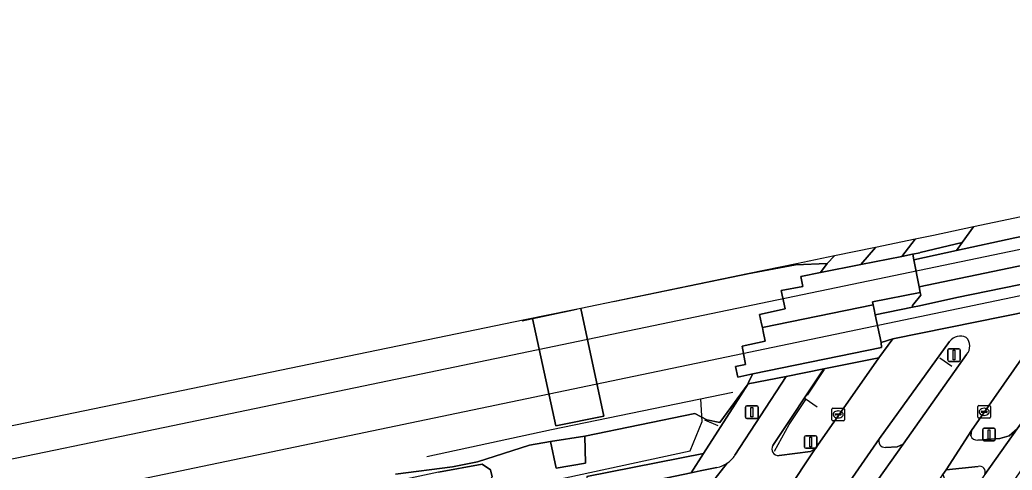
# Model space of a CAD drawing. Extents: x 162989 to 165008, y 383432 to 384338.
# Drawn here: x 163801.3 to 163879.9, y 384129.4 to 384165.1 of the extents above; entities that cross this region are included whole.
import ezdxf

# ---------------------------------------------------------------- set-up
doc = ezdxf.new("R2010")
doc.units = 0
for name, color, linetype in [('IMGEO_Berm_groen', 7, 'Continuous'), ('IMGEO_Berm_open', 7, 'Continuous'), ('IMGEO_Fietspad_open', 7, 'Continuous'), ('IMGEO_Grasland_overig', 7, 'Continuous'), ('IMGEO_Greppel_droge_sloot', 7, 'Continuous'), ('IMGEO_Hek', 7, 'Continuous'), ('IMGEO_Kolk', 7, 'Continuous'), ('IMGEO_Lichtmast', 7, 'Continuous'), ('IMGEO_Overweg_gesloten', 7, 'Continuous'), ('IMGEO_Rijbaan_lokaal_gesloten', 7, 'Continuous'), ('IMGEO_Spoor', 7, 'Continuous'), ('IMGEO_Spoorbaan_gesloten', 7, 'Continuous'), ('IMGEO_Spoorbaan_halfverhard', 7, 'Continuous'), ('IMGEO_Terreindeel_halfverhard', 7, 'Continuous'), ('IMGEO_Terreindeel_open', 7, 'Continuous'), ('IMGEO_Verkeerseiland_open', 7, 'Continuous'), ('IMGEO_Verkeersregelinstallatiepaal', 7, 'Continuous'), ('IMGEO_Voetpad_open', 7, 'Continuous')]:
    doc.layers.add(name, color=color, linetype=linetype)

msp = doc.modelspace()

# ---------------------------------------------------------------- linework, layer by layer
at = {"layer": 'IMGEO_Berm_groen'}
msp.add_lwpolyline([(163865.841, 384146.383), (163862.838, 384145.762), (163862.756, 384145.672), (163865.257, 384145.778)], close=True, dxfattribs=at)
at = {"layer": 'IMGEO_Berm_open'}
for points in [[(163876.865, 384148.682), (163873.685, 384148.005), (163872.22, 384147.702), (163872.22, 384147.702), (163871.189, 384146.348), (163872.01, 384146.512), (163872.052, 384146.521), (163872.602, 384146.636), (163872.618, 384146.64), (163875.964, 384147.446), (163876.865, 384148.682), (163876.865, 384148.682)], [(163869.358, 384138.308), (163864.997, 384137.447), (163860.96, 384131.354)], [(163861.448, 384130.568), (163863.936, 384130.881), (163864.296, 384131.091), (163869.358, 384138.308)]]:
    msp.add_lwpolyline(points, dxfattribs=at)
msp.add_arc((163861.384, 384131.073), 0.509, 146.44678, 277.22263, dxfattribs=at)
at = {"layer": 'IMGEO_Fietspad_open'}
for points in [[(163872.22, 384147.702), (163869.09, 384147.055), (163869.09, 384147.055), (163867.94, 384145.701), (163871.189, 384146.348), (163872.22, 384147.702), (163872.22, 384147.702)], [(163858.262, 384092.719), (163870.014, 384113.204), (163876.697, 384123.662), (163880.797, 384129.62), (163884.94, 384135.639), (163890.116, 384142.65), (163886.926, 384141.93), (163880.31, 384132.681), (163877.756, 384129.074), (163877.678, 384128.954), (163873.799, 384123.243), (163873.714, 384123.118), (163868.266, 384114.374), (163867.368, 384112.852)], [(163860.96, 384131.354), (163864.997, 384137.447), (163862.018, 384136.829), (163857.955, 384130.586)], [(163876.647, 384132.131), (163876.691, 384132.556), (163874.683, 384129.423), (163877.22, 384129.693)], [(163877.756, 384129.074), (163880.31, 384132.681), (163879.674, 384132.131), (163878.95, 384131.916), (163877.192, 384131.789)], [(163869.411, 384131.917), (163866.803, 384128.137), (163867.198, 384128.246), (163868.011, 384128.329)], [(163868.779, 384127.938), (163871.291, 384131.455)], [(163871.291, 384131.455), (163870.816, 384131.262), (163869.88, 384131.209)], [(163864.296, 384131.091), (163863.936, 384130.881), (163861.448, 384130.568)], [(163862.016, 384127.623), (163864.296, 384131.091)], [(163854.86, 384126.788), (163857.339, 384129.962)], [(163857.339, 384129.962), (163854.86, 384126.788)], [(163856.53, 384129.625), (163855.192, 384129.347), (163854.475, 384129.198), (163848.264, 384127.906), (163842.527, 384126.773), (163842.369, 384126.742), (163842.704, 384124.996), (163842.766, 384124.652), (163843.931, 384124.881)]]:
    msp.add_lwpolyline(points, dxfattribs=at)
for centre, radius, start, end in [((163877.132, 384132.298), 0.513, 199.03329, 276.74828), ((163861.384, 384131.073), 0.509, 146.44678, 277.22263), ((163869.842, 384131.693), 0.486, 152.53983, 274.5035), ((163856.103, 384131.799), 2.214, 303.94893, 326.79036), ((163856.099, 384131.8), 2.217, 281.21654, 304.01313), ((163877.342, 384129.257), 0.452, 336.09706, 105.68236)]:
    msp.add_arc(centre, radius, start, end, dxfattribs=at)
at = {"layer": 'IMGEO_Grasland_overig'}
for points in [[(163846.224, 384128.913), (163855.457, 384130.728), (163857.958, 384134.626), (163858.999, 384136.248), (163856.764, 384133.181), (163855.73, 384133.401), (163854.777, 384133.897), (163846.046, 384132.092), (163846.114, 384129.956), (163843.778, 384129.576), (163843.338, 384131.675), (163841.678, 384131.393), (163837.545, 384130.063), (163835.571, 384129.666), (163831.06, 384129.095)], [(163834.463, 384129.25), (163837.931, 384129.88), (163838.592, 384129.42), (163838.715, 384128.865)]]:
    msp.add_lwpolyline(points, dxfattribs=at)
at = {"layer": 'IMGEO_Greppel_droge_sloot'}
msp.add_lwpolyline([(163651.615, 384088.607), (163721.236, 384103.128), (163796.575, 384118.842), (163820.911, 384123.918), (163829.276, 384125.722), (163837.073, 384127.674), (163837.828, 384127.908), (163838.4, 384128.258), (163838.715, 384128.865), (163838.592, 384129.42), (163837.931, 384129.88), (163834.463, 384129.25), (163764.809, 384114.316), (163747.271, 384110.947), (163722.892, 384105.78), (163713.242, 384103.924), (163695.738, 384099.89)], dxfattribs=at)
at = {"layer": 'IMGEO_Hek'}
for points in [[(163862.666, 384145.703), (163848.322, 384142.749)], [(163855.245, 384144.193), (163855.25, 384144.169)], [(163841.098, 384141.242), (163845.433, 384142.164)], [(163874.176, 384138.313), (163875.133, 384137.652)], [(163863.693, 384135.346), (163865.057, 384137.392)], [(163833.536, 384130.498), (163843.428, 384132.627), (163857.784, 384135.573)], [(163855.366, 384133.259), (163855.261, 384135.056)], [(163861.074, 384130.905), (163862.243, 384133.023), (163863.567, 384134.993)], [(163863.527, 384135.096), (163864.457, 384134.419)], [(163774.371, 384114.211), (163806.617, 384121.018), (163830.855, 384126.062), (163844.511, 384128.802), (163854.414, 384130.95), (163855.366, 384133.259)], [(163855.543, 384133.398), (163856.594, 384132.943)]]:
    msp.add_lwpolyline(points, dxfattribs=at)
at = {"layer": 'IMGEO_Kolk'}
for p, q in [((163877.275, 384134.525), (163878.127, 384134.525)), ((163865.628, 384133.395), (163865.628, 384134.247)), ((163865.703, 384134.321), (163866.555, 384134.321)), ((163865.887, 384133.815), (163865.887, 384133.827)), ((163866.325, 384133.778), (163865.927, 384133.778)), ((163865.93, 384133.864), (163866.328, 384133.864)), ((163866.116, 384134.101), (163866.141, 384134.101)), ((163866.371, 384133.827), (163866.371, 384133.815)), ((163866.629, 384134.247), (163866.629, 384133.395)), ((163877.2, 384133.599), (163877.2, 384134.451)), ((163877.459, 384134.019), (163877.459, 384134.031)), ((163877.897, 384133.982), (163877.499, 384133.982)), ((163877.502, 384134.068), (163877.9, 384134.068)), ((163877.711, 384133.745), (163877.686, 384133.745)), ((163877.688, 384134.305), (163877.713, 384134.305)), ((163877.943, 384134.031), (163877.943, 384134.019)), ((163878.201, 384134.451), (163878.201, 384133.599)), ((163866.555, 384133.321), (163865.703, 384133.321)), ((163866.139, 384133.541), (163866.114, 384133.541)), ((163878.127, 384133.525), (163877.275, 384133.525))]:
    msp.add_line(p, q, dxfattribs=at)
for points in [[(163877.275, 384134.525), (163878.127, 384134.525)], [(163865.628, 384133.395), (163865.628, 384134.247)], [(163865.703, 384134.321), (163866.555, 384134.321)], [(163866.629, 384134.247), (163866.629, 384133.395)], [(163877.2, 384133.599), (163877.2, 384134.451)], [(163878.201, 384134.451), (163878.201, 384133.599)], [(163866.555, 384133.321), (163865.703, 384133.321)], [(163878.127, 384133.525), (163877.275, 384133.525)]]:
    msp.add_lwpolyline(points, dxfattribs=at)
for centre, radius, start, end in [((163877.277, 384134.449), 0.0765, 91.55205, 178.44795), ((163877.277, 384134.449), 0.0765, 91.55205, 178.44795), ((163878.125, 384134.449), 0.0765, 1.55205, 88.44795), ((163878.125, 384134.449), 0.0765, 1.55205, 88.44795), ((163865.705, 384134.245), 0.0765, 91.55205, 178.44795), ((163865.705, 384134.245), 0.0765, 91.55205, 178.44795), ((163865.927, 384133.824), 0.0403, 85.87752, 175.75265), ((163865.924, 384133.814), 0.0366, 178.93798, 274.71019), ((163866.328, 384133.821), 0.043, 264.86636, 352.45326), ((163866.332, 384133.826), 0.0386, 1.73085, 96.63898), ((163866.553, 384134.245), 0.0765, 1.55205, 88.44795), ((163866.553, 384134.245), 0.0765, 1.55205, 88.44795), ((163877.499, 384134.028), 0.0403, 85.87752, 175.75265), ((163877.496, 384134.018), 0.0366, 178.93798, 274.71019), ((163877.9, 384134.025), 0.043, 264.86636, 352.45326), ((163877.904, 384134.03), 0.0386, 1.73085, 96.63898), ((163865.705, 384133.397), 0.0765, 181.55205, 268.44795), ((163865.705, 384133.397), 0.0765, 181.55205, 268.44795), ((163866.553, 384133.397), 0.0765, 271.55205, 358.44795), ((163866.553, 384133.397), 0.0765, 271.55205, 358.44795), ((163877.277, 384133.601), 0.0765, 181.55205, 268.44795), ((163877.277, 384133.601), 0.0765, 181.55205, 268.44795), ((163878.125, 384133.601), 0.0765, 271.55205, 358.44795), ((163878.125, 384133.601), 0.0765, 271.55205, 358.44795)]:
    msp.add_arc(centre, radius, start, end, dxfattribs=at)
for centre, major_axis, ratio, start_param, end_param in [((163866.115, 384133.821), (-0.387, 0.002), 0.722429, 4.712389, 7.853982), ((163866.14, 384133.821), (-0.39, 0.002), 0.717154, 1.570796, 4.712389), ((163877.687, 384134.025), (-0.387, 0.002), 0.722429, 4.712389, 7.853982), ((163877.712, 384134.025), (-0.39, 0.002), 0.717154, 1.570796, 4.712389)]:
    msp.add_ellipse(centre, major_axis=major_axis, ratio=ratio, start_param=start_param, end_param=end_param, dxfattribs=at)
at = {"layer": 'IMGEO_Lichtmast'}
for p, q in [((163863.558, 384132.135), (163864.348, 384132.135)), ((163864.348, 384132.135), (163863.558, 384132.135)), ((163877.587, 384131.837), (163877.587, 384132.637)), ((163877.587, 384132.637), (163877.587, 384131.837)), ((163877.687, 384132.737), (163878.477, 384132.737)), ((163878.477, 384132.737), (163877.687, 384132.737)), ((163878.577, 384132.637), (163878.577, 384131.837)), ((163878.577, 384131.837), (163878.577, 384132.637)), ((163863.458, 384131.235), (163863.458, 384132.035)), ((163863.458, 384132.035), (163863.458, 384131.235)), ((163864.448, 384132.035), (163864.448, 384131.235)), ((163864.448, 384131.235), (163864.448, 384132.035)), ((163878.477, 384131.737), (163877.687, 384131.737)), ((163877.687, 384131.737), (163878.477, 384131.737)), ((163864.348, 384131.135), (163863.558, 384131.135)), ((163863.558, 384131.135), (163864.348, 384131.135))]:
    msp.add_line(p, q, dxfattribs=at)
for points in [[(163878.007, 384132.612), (163878.157, 384132.612), (163878.157, 384131.862), (163878.007, 384131.862), (163878.007, 384132.612)], [(163863.878, 384132.01), (163864.028, 384132.01), (163864.028, 384131.26), (163863.878, 384131.26), (163863.878, 384132.01)]]:
    msp.add_lwpolyline(points, dxfattribs=at)
for centre, start, end in [((163863.558, 384132.035), 90, 180), ((163863.558, 384132.035), 90, 180), ((163864.348, 384132.035), 0, 90), ((163864.348, 384132.035), 360, 90), ((163877.687, 384132.637), 90, 180), ((163877.687, 384132.637), 90, 180), ((163878.477, 384132.637), 0, 90), ((163878.477, 384132.637), 360, 90), ((163877.687, 384131.837), 180, 270), ((163877.687, 384131.837), 180, 270), ((163878.477, 384131.837), 270, 0), ((163878.477, 384131.837), 270, 0), ((163863.558, 384131.235), 180, 270), ((163863.558, 384131.235), 180, 270), ((163864.348, 384131.235), 270, 0), ((163864.348, 384131.235), 270, 0)]:
    msp.add_arc(centre, 0.1, start, end, dxfattribs=at)
at = {"layer": 'IMGEO_Overweg_gesloten'}
for points in [[(163887.436, 384147.028), (163890.186, 384147.601), (163889.762, 384149.774), (163888.918, 384149.602), (163880.117, 384147.805), (163875.498, 384146.807), (163872.137, 384146.081), (163872.55, 384143.931), (163887.405, 384147.022)], [(163868.899, 384142.5), (163868.846, 384142.748), (163872.638, 384143.474), (163872.55, 384143.931), (163872.137, 384146.081), (163872.052, 384146.521), (163872.01, 384146.512), (163871.189, 384146.348), (163867.94, 384145.701), (163864.722, 384145.059), (163863.184, 384144.753), (163863.324, 384143.961), (163861.628, 384143.639), (163861.923, 384142.178), (163859.908, 384141.752), (163860.069, 384140.989), (163860.126, 384140.718)], [(163887.095, 384143.225), (163886.663, 384145.362), (163875.53, 384143.078), (163872.569, 384142.426), (163872.034, 384142.315), (163869.07, 384141.702), (163869.535, 384139.534), (163870.466, 384139.819), (163883.633, 384142.477)], [(163860.126, 384140.718), (163860.194, 384140.397), (163860.358, 384139.622), (163858.516, 384139.231), (163858.791, 384137.766), (163857.999, 384137.627), (163858.17, 384136.781), (163859.369, 384137.039), (163869.57, 384139.125), (163869.535, 384139.534), (163869.07, 384141.702), (163868.976, 384142.139), (163868.899, 384142.5)]]:
    msp.add_lwpolyline(points, close=True, dxfattribs=at)
at = {"layer": 'IMGEO_Rijbaan_lokaal_gesloten'}
for points in [[(163890.324, 384151.548), (163884.826, 384150.377), (163883.527, 384148.586), (163881.014, 384148.067), (163882.274, 384149.834), (163876.865, 384148.682), (163876.865, 384148.682), (163875.964, 384147.446), (163875.498, 384146.807), (163880.117, 384147.805), (163888.918, 384149.602), (163889.762, 384149.774), (163889.692, 384150.232), (163889.402, 384150.171), (163890.324, 384151.548), (163890.324, 384151.548)], [(163883.633, 384142.477), (163870.466, 384139.819), (163869.358, 384138.308), (163864.296, 384131.091), (163862.016, 384127.623), (163859.763, 384123.759), (163847.388, 384102.711), (163845.979, 384100.283), (163845.772, 384099.929)], [(163834.654, 384059.947), (163837.636, 384065.552), (163837.793, 384065.847), (163839.438, 384068.873), (163846.703, 384082.035), (163847.456, 384083.359), (163849.385, 384086.749), (163849.823, 384087.518), (163849.885, 384087.626), (163854.613, 384095.853), (163858.788, 384103.032), (163859.978, 384105.056), (163860.464, 384105.88), (163862.396, 384109.163), (163864.451, 384112.652), (163865.93, 384115.162), (163868.952, 384120.271), (163874.431, 384129.062), (163874.683, 384129.423), (163876.691, 384132.556), (163882.616, 384141.024)], [(163850.056, 384098.353), (163852.971, 384103.465), (163862.368, 384120.5), (163863.756, 384123.203), (163864.304, 384124.106), (163866.796, 384128.127), (163866.803, 384128.137), (163869.411, 384131.917), (163874.964, 384139.608)], [(163876.307, 384138.568), (163871.291, 384131.455), (163868.779, 384127.938), (163868.12, 384127.015), (163866.481, 384124.459), (163865.588, 384123.261), (163863.299, 384119.895), (163853.831, 384102.994), (163850.964, 384097.823)]]:
    msp.add_lwpolyline(points, dxfattribs=at)
msp.add_lwpolyline([(163886.663, 384145.362), (163886.557, 384145.81), (163886.498, 384146.061), (163887.007, 384146.153), (163887.47, 384146.785), (163887.436, 384147.028), (163887.405, 384147.022), (163872.55, 384143.931), (163872.638, 384143.474), (163872.682, 384143.27), (163872.009, 384142.45), (163872.034, 384142.315), (163872.569, 384142.426), (163875.53, 384143.078)], close=True, dxfattribs=at)
for centre, radius, start, end in [((163875.822, 384138.928), 1.095, 65.80789, 141.6242), ((163875.583, 384139.229), 0.98, 317.59418, 45.44064)]:
    msp.add_arc(centre, radius, start, end, dxfattribs=at)
at = {"layer": 'IMGEO_Spoor'}
for points in [[(164788.231, 384335.773), (164684.182, 384314.23), (164649.743, 384306.978), (164549.034, 384286.117), (164446.504, 384264.637), (164353.435, 384245.24), (164284.243, 384230.902), (164214.646, 384216.358), (164173.585, 384207.909), (164102.605, 384193.066), (164031.754, 384178.409), (163810.752, 384132.353), (163673.071, 384103.86), (163574.904, 384083.455)], [(164789.572, 384332.389), (164775.58, 384329.429), (164644.744, 384302.256), (164570.629, 384286.722), (164345.336, 384239.894), (164220.116, 384213.747), (164092.662, 384187.275), (164071.527, 384182.957), (163942.979, 384156.119), (163900.983, 384147.477), (163806.025, 384127.659), (163575.669, 384079.775)]]:
    msp.add_lwpolyline(points, dxfattribs=at)
at = {"layer": 'IMGEO_Spoorbaan_gesloten'}
msp.add_lwpolyline([(163844.936, 384142.061), (163841.906, 384141.415), (163843.762, 384132.908), (163847.563, 384133.688), (163845.741, 384142.228)], close=True, dxfattribs=at)
at = {"layer": 'IMGEO_Spoorbaan_halfverhard'}
msp.add_lwpolyline([(163831.06, 384129.095), (163835.571, 384129.666), (163837.545, 384130.063), (163841.678, 384131.393), (163843.338, 384131.675), (163846.046, 384132.092), (163854.777, 384133.897), (163855.73, 384133.401), (163856.764, 384133.181), (163858.999, 384136.248), (163859.021, 384136.384), (163859.369, 384137.039), (163858.17, 384136.781), (163857.999, 384137.627), (163858.791, 384137.766), (163858.516, 384139.231), (163860.358, 384139.622), (163860.194, 384140.397), (163860.126, 384140.718), (163860.069, 384140.989), (163859.908, 384141.752), (163861.923, 384142.178), (163861.628, 384143.639), (163863.324, 384143.961), (163863.184, 384144.753), (163864.722, 384145.059), (163865.257, 384145.778), (163862.756, 384145.672), (163858.935, 384144.956), (163845.741, 384142.228), (163847.563, 384133.688), (163843.762, 384132.908), (163841.906, 384141.415), (163844.936, 384142.061), (163841.306, 384141.311), (163730.43, 384118.388)], dxfattribs=at)
at = {"layer": 'IMGEO_Terreindeel_halfverhard'}
msp.add_lwpolyline([(163858.935, 384144.956), (163862.756, 384145.672), (163862.838, 384145.762)], close=True, dxfattribs=at)
at = {"layer": 'IMGEO_Terreindeel_open'}
for points in [[(163875.498, 384146.807), (163875.964, 384147.446), (163872.618, 384146.64), (163872.602, 384146.636), (163872.052, 384146.521), (163872.137, 384146.081)], [(163869.07, 384141.702), (163872.034, 384142.315), (163872.009, 384142.45), (163872.682, 384143.27), (163872.638, 384143.474), (163868.846, 384142.748), (163868.899, 384142.5), (163868.976, 384142.139)], [(163869.358, 384138.308), (163870.466, 384139.819), (163869.535, 384139.534), (163869.57, 384139.125), (163859.369, 384137.039), (163859.021, 384136.384), (163858.999, 384136.248), (163862.018, 384136.829), (163864.997, 384137.447)], [(163843.338, 384131.675), (163843.778, 384129.576), (163846.114, 384129.956), (163846.046, 384132.092)]]:
    msp.add_lwpolyline(points, close=True, dxfattribs=at)
at = {"layer": 'IMGEO_Verkeerseiland_open'}
for points in [[(163877.192, 384131.789), (163878.95, 384131.916), (163879.674, 384132.131), (163880.31, 384132.681), (163886.926, 384141.93), (163882.616, 384141.024), (163876.691, 384132.556), (163876.647, 384132.131)], [(163874.964, 384139.608), (163869.411, 384131.917)], [(163869.88, 384131.209), (163870.816, 384131.262), (163871.291, 384131.455), (163876.307, 384138.568)], [(163877.22, 384129.693), (163874.683, 384129.423), (163874.431, 384129.062), (163874.555, 384128.712)]]:
    msp.add_lwpolyline(points, dxfattribs=at)
for centre, radius, start, end in [((163875.822, 384138.928), 1.095, 65.80789, 141.6242), ((163875.583, 384139.229), 0.98, 317.59418, 45.44064), ((163877.132, 384132.298), 0.513, 199.03329, 276.74828), ((163869.842, 384131.693), 0.486, 152.53983, 274.5035), ((163877.342, 384129.257), 0.452, 336.09706, 105.68236)]:
    msp.add_arc(centre, radius, start, end, dxfattribs=at)
at = {"layer": 'IMGEO_Verkeersregelinstallatiepaal'}
for p, q in [((163874.813, 384138.127), (163874.813, 384138.927)), ((163874.813, 384138.927), (163874.813, 384138.127)), ((163874.913, 384139.027), (163875.703, 384139.027)), ((163875.703, 384139.027), (163874.913, 384139.027)), ((163875.803, 384138.927), (163875.803, 384138.127)), ((163875.803, 384138.127), (163875.803, 384138.927)), ((163875.703, 384138.027), (163874.913, 384138.027)), ((163874.913, 384138.027), (163875.703, 384138.027)), ((163858.896, 384134.494), (163859.686, 384134.494)), ((163859.686, 384134.494), (163858.896, 384134.494)), ((163858.796, 384133.594), (163858.796, 384134.394)), ((163858.796, 384134.394), (163858.796, 384133.594)), ((163859.786, 384134.394), (163859.786, 384133.594)), ((163859.786, 384133.594), (163859.786, 384134.394)), ((163859.686, 384133.494), (163858.896, 384133.494)), ((163858.896, 384133.494), (163859.686, 384133.494))]:
    msp.add_line(p, q, dxfattribs=at)
for points in [[(163875.233, 384138.902), (163875.383, 384138.902), (163875.383, 384138.152), (163875.233, 384138.152), (163875.233, 384138.902)], [(163859.216, 384134.369), (163859.366, 384134.369), (163859.366, 384133.619), (163859.216, 384133.619), (163859.216, 384134.369)]]:
    msp.add_lwpolyline(points, dxfattribs=at)
for centre, start, end in [((163874.913, 384138.927), 90, 180), ((163874.913, 384138.927), 90, 180), ((163875.703, 384138.927), 0, 90), ((163875.703, 384138.927), 360, 90), ((163874.913, 384138.127), 180, 270), ((163874.913, 384138.127), 180, 270), ((163875.703, 384138.127), 270, 0), ((163875.703, 384138.127), 270, 0), ((163858.896, 384134.394), 90, 180), ((163858.896, 384134.394), 90, 180), ((163859.686, 384134.394), 0, 90), ((163859.686, 384134.394), 360, 90), ((163858.896, 384133.594), 180, 270), ((163858.896, 384133.594), 180, 270), ((163859.686, 384133.594), 270, 0), ((163859.686, 384133.594), 270, 0)]:
    msp.add_arc(centre, 0.1, start, end, dxfattribs=at)
at = {"layer": 'IMGEO_Voetpad_open'}
for points in [[(163869.09, 384147.055), (163865.841, 384146.383), (163865.257, 384145.778), (163864.722, 384145.059), (163867.94, 384145.701), (163869.09, 384147.055), (163869.09, 384147.055)], [(163862.018, 384136.829), (163858.999, 384136.248), (163857.958, 384134.626), (163855.457, 384130.728), (163854.475, 384129.198), (163855.192, 384129.347), (163856.53, 384129.625)], [(163857.955, 384130.586), (163862.018, 384136.829)]]:
    msp.add_lwpolyline(points, dxfattribs=at)
msp.add_lwpolyline([(163854.475, 384129.198), (163855.457, 384130.728), (163846.224, 384128.913), (163846.249, 384128.665), (163830.839, 384125.616), (163830.895, 384125.387), (163831.109, 384124.518), (163842.369, 384126.742), (163842.527, 384126.773), (163848.264, 384127.906)], close=True, dxfattribs=at)
for centre, radius, start, end in [((163856.103, 384131.799), 2.214, 303.94893, 326.79036), ((163856.099, 384131.8), 2.217, 281.21654, 304.01313)]:
    msp.add_arc(centre, radius, start, end, dxfattribs=at)

doc.saveas('drawing.dxf')
